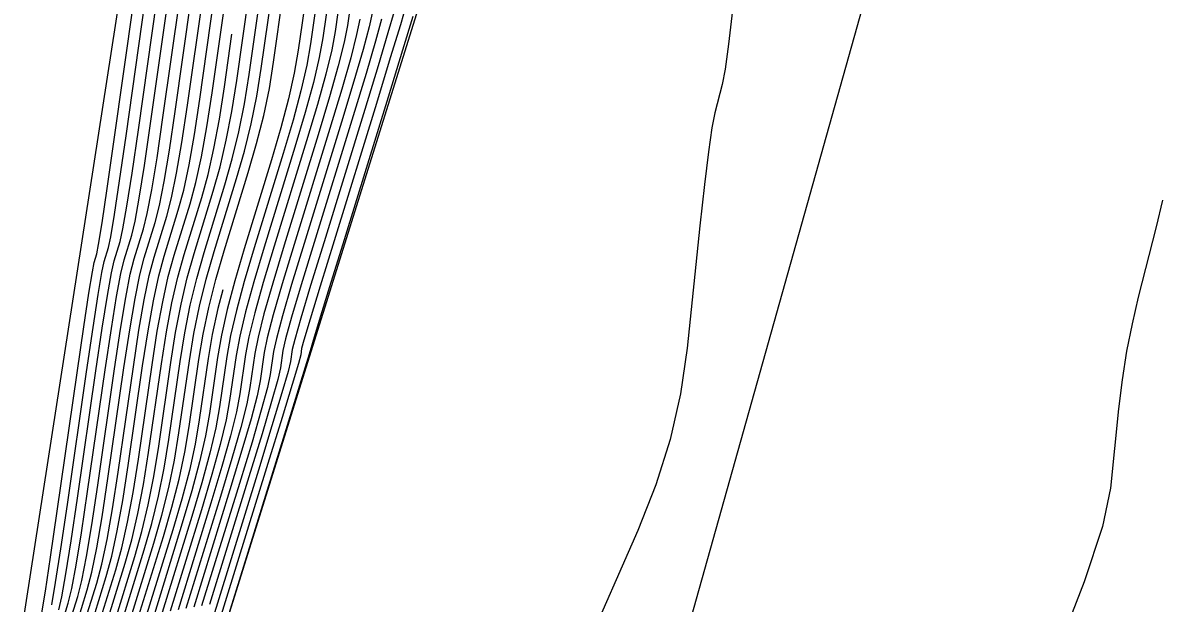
# Model space of a CAD drawing. Extents: x 1724534 to 1727318, y 657156 to 660047.
# Drawn here: x 1725533.81 to 1725548.81, y 659462.06 to 659469.74 of the extents above; entities that cross this region are included whole.
import ezdxf

# ---------------------------------------------------------------- set-up
doc = ezdxf.new("R2010")
doc.units = 0
for name, color, linetype in [('SURVEY - CONTOURS - Index with Text', 7, 'Continuous'), ('SURVEY - CONTOURS - Intermediate with optional Text', 7, 'Continuous'), ('SURVEY - DTM - Breaklines', 7, 'Continuous'), ('SURVEY - NON-TRANSPORTATION - Features', 7, 'Continuous'), ('SURVEY - UTILITIES - Fiber Optic Cable (Underground) with Text', 7, 'Continuous')]:
    doc.layers.add(name, color=color, linetype=linetype)

msp = doc.modelspace()

# ---------------------------------------------------------------- linework, layer by layer
at = {"layer": 'SURVEY - CONTOURS - Index with Text'}
for points in [[(1725538.168, 659470.169), (1725538.102, 659469.704), (1725538.059, 659469.484), (1725537.98, 659469.169), (1725537.865, 659468.761), (1725537.714, 659468.26), (1725537.264, 659466.798), (1725537.113, 659466.297), (1725536.998, 659465.891), (1725536.92, 659465.581), (1725536.878, 659465.366), (1725536.813, 659464.918), (1725536.77, 659464.702), (1725536.691, 659464.39), (1725536.575, 659463.98), (1725536.422, 659463.475), (1725535.965, 659461.997)], [(1725534.404, 659461.733), (1725534.535, 659462.155), (1725534.588, 659462.366), (1725534.65, 659462.682), (1725534.721, 659463.102), (1725534.8, 659463.627), (1725535.022, 659465.166), (1725535.101, 659465.69), (1725535.17, 659466.106), (1725535.23, 659466.416), (1725535.281, 659466.618), (1725535.403, 659467.015), (1725535.454, 659467.219), (1725535.514, 659467.533), (1725535.583, 659467.956), (1725535.662, 659468.488), (1725535.885, 659470.055)], [(1725538.884, 659469.993), (1725538.802, 659469.715), (1725538.669, 659469.275), (1725538.485, 659468.675), (1725537.925, 659466.857), (1725537.741, 659466.257), (1725537.608, 659465.82), (1725537.526, 659465.545), (1725537.496, 659465.432), (1725537.484, 659465.349), (1725537.453, 659465.236), (1725537.371, 659464.959), (1725537.237, 659464.519), (1725537.051, 659463.914), (1725536.485, 659462.085), (1725536.299, 659461.481)], [(1725534.924, 659461.821), (1725535.164, 659462.595), (1725535.25, 659462.904), (1725535.33, 659463.251), (1725535.404, 659463.635), (1725535.471, 659464.057), (1725535.641, 659465.232), (1725535.707, 659465.653), (1725535.78, 659466.035), (1725535.858, 659466.376), (1725535.942, 659466.678), (1725536.174, 659467.43), (1725536.258, 659467.733), (1725536.336, 659468.078), (1725536.408, 659468.465), (1725536.475, 659468.894), (1725536.574, 659469.59)], [(1725536.452, 659466.207), (1725536.389, 659465.963), (1725536.314, 659465.617), (1725536.259, 659465.299), (1725536.142, 659464.488), (1725536.087, 659464.169), (1725536.011, 659463.82), (1725535.912, 659463.442), (1725535.793, 659463.035), (1725535.444, 659461.909)]]:
    msp.add_lwpolyline(points, dxfattribs=at)
at = {"layer": 'SURVEY - CONTOURS - Intermediate with optional Text'}
for points in [[(1725535.34, 659461.891), (1725535.667, 659462.947), (1725535.78, 659463.335), (1725535.875, 659463.706), (1725535.95, 659464.062), (1725536.008, 659464.402), (1725536.135, 659465.286), (1725536.192, 659465.624), (1725536.267, 659465.977), (1725536.36, 659466.344), (1725536.471, 659466.726), (1725536.79, 659467.762), (1725536.901, 659468.144), (1725536.994, 659468.515), (1725537.069, 659468.872), (1725537.126, 659469.218), (1725537.254, 659470.123)], [(1725537.559, 659470.138), (1725537.451, 659469.38), (1725537.399, 659469.076), (1725537.323, 659468.733), (1725537.222, 659468.35), (1725537.098, 659467.928), (1725536.735, 659466.75), (1725536.611, 659466.329), (1725536.511, 659465.949), (1725536.435, 659465.61), (1725536.383, 659465.312), (1725536.276, 659464.574), (1725536.224, 659464.276), (1725536.147, 659463.934), (1725536.045, 659463.55), (1725535.918, 659463.123), (1725535.548, 659461.926)], [(1725537.711, 659470.146), (1725537.614, 659469.461), (1725537.564, 659469.178), (1725537.487, 659468.842), (1725537.383, 659468.453), (1725537.252, 659468.011), (1725536.867, 659466.762), (1725536.736, 659466.321), (1725536.633, 659465.934), (1725536.556, 659465.603), (1725536.506, 659465.326), (1725536.41, 659464.66), (1725536.36, 659464.382), (1725536.283, 659464.048), (1725536.177, 659463.658), (1725536.044, 659463.211), (1725535.653, 659461.944)], [(1725537.863, 659470.153), (1725537.777, 659469.542), (1725537.729, 659469.28), (1725537.651, 659468.951), (1725537.544, 659468.556), (1725537.406, 659468.094), (1725537, 659466.774), (1725536.862, 659466.313), (1725536.755, 659465.92), (1725536.677, 659465.595), (1725536.63, 659465.339), (1725536.544, 659464.746), (1725536.497, 659464.489), (1725536.419, 659464.162), (1725536.31, 659463.765), (1725536.17, 659463.299), (1725535.757, 659461.961)], [(1725538.016, 659470.161), (1725537.939, 659469.623), (1725537.894, 659469.382), (1725537.816, 659469.06), (1725537.705, 659468.658), (1725537.56, 659468.177), (1725537.132, 659466.786), (1725536.988, 659466.305), (1725536.876, 659465.906), (1725536.799, 659465.588), (1725536.754, 659465.352), (1725536.679, 659464.832), (1725536.634, 659464.596), (1725536.555, 659464.276), (1725536.442, 659463.873), (1725536.296, 659463.387), (1725535.861, 659461.979)], [(1725534.058, 659461.936), (1725534.106, 659462.226), (1725534.174, 659462.675), (1725534.263, 659463.282), (1725534.527, 659465.113), (1725534.616, 659465.718), (1725534.683, 659466.163), (1725534.728, 659466.447), (1725534.752, 659466.57), (1725534.787, 659466.684), (1725534.811, 659466.808), (1725534.856, 659467.096), (1725534.923, 659467.548), (1725535.011, 659468.164), (1725535.276, 659470.024)], [(1725534.191, 659462.043), (1725534.242, 659462.34), (1725534.311, 659462.782), (1725534.397, 659463.368), (1725534.651, 659465.126), (1725534.737, 659465.711), (1725534.805, 659466.149), (1725534.854, 659466.439), (1725534.884, 659466.582), (1725534.941, 659466.767), (1725534.971, 659466.911), (1725535.02, 659467.205), (1725535.088, 659467.65), (1725535.174, 659468.245), (1725535.428, 659470.032)], [(1725534.283, 659461.979), (1725534.323, 659462.151), (1725534.378, 659462.454), (1725534.447, 659462.888), (1725534.531, 659463.454), (1725534.775, 659465.139), (1725534.858, 659465.704), (1725534.926, 659466.135), (1725534.979, 659466.432), (1725535.016, 659466.594), (1725535.095, 659466.849), (1725535.132, 659467.014), (1725535.185, 659467.314), (1725535.253, 659467.752), (1725535.337, 659468.326), (1725535.58, 659470.039)], [(1725534.3, 659461.715), (1725534.409, 659462.067), (1725534.456, 659462.258), (1725534.514, 659462.568), (1725534.584, 659462.995), (1725534.665, 659463.54), (1725534.898, 659465.153), (1725534.98, 659465.697), (1725535.048, 659466.12), (1725535.105, 659466.424), (1725535.149, 659466.606), (1725535.249, 659466.932), (1725535.293, 659467.116), (1725535.349, 659467.423), (1725535.418, 659467.854), (1725535.499, 659468.407), (1725535.732, 659470.047)], [(1725534.508, 659461.75), (1725534.661, 659462.243), (1725534.721, 659462.474), (1725534.786, 659462.795), (1725534.857, 659463.208), (1725534.934, 659463.713), (1725535.146, 659465.179), (1725535.222, 659465.682), (1725535.292, 659466.092), (1725535.356, 659466.408), (1725535.413, 659466.63), (1725535.557, 659467.098), (1725535.615, 659467.322), (1725535.678, 659467.642), (1725535.748, 659468.057), (1725535.825, 659468.569), (1725536.037, 659470.062)], [(1725534.612, 659461.768), (1725534.786, 659462.331), (1725534.853, 659462.581), (1725534.922, 659462.909), (1725534.994, 659463.315), (1725535.068, 659463.799), (1725535.27, 659465.192), (1725535.343, 659465.675), (1725535.414, 659466.077), (1725535.481, 659466.4), (1725535.545, 659466.642), (1725535.711, 659467.181), (1725535.775, 659467.425), (1725535.843, 659467.751), (1725535.913, 659468.159), (1725535.987, 659468.65), (1725536.189, 659470.07)], [(1725534.716, 659461.785), (1725534.912, 659462.419), (1725534.985, 659462.689), (1725535.058, 659463.023), (1725535.13, 659463.422), (1725535.202, 659463.885), (1725535.393, 659465.206), (1725535.465, 659465.668), (1725535.536, 659466.063), (1725535.607, 659466.392), (1725535.677, 659466.654), (1725535.865, 659467.264), (1725535.936, 659467.528), (1725536.007, 659467.86), (1725536.078, 659468.261), (1725536.15, 659468.731), (1725536.341, 659470.077)], [(1725534.82, 659461.803), (1725535.038, 659462.507), (1725535.118, 659462.797), (1725535.194, 659463.137), (1725535.267, 659463.529), (1725535.337, 659463.971), (1725535.517, 659465.219), (1725535.586, 659465.661), (1725535.658, 659466.049), (1725535.732, 659466.384), (1725535.81, 659466.666), (1725536.02, 659467.347), (1725536.097, 659467.63), (1725536.172, 659467.969), (1725536.243, 659468.363), (1725536.313, 659468.812), (1725536.493, 659470.085)], [(1725535.028, 659461.838), (1725535.29, 659462.683), (1725535.383, 659463.012), (1725535.466, 659463.365), (1725535.54, 659463.742), (1725535.605, 659464.143), (1725535.764, 659465.246), (1725535.828, 659465.646), (1725535.901, 659466.02), (1725535.983, 659466.368), (1725536.074, 659466.69), (1725536.328, 659467.513), (1725536.418, 659467.836), (1725536.5, 659468.187), (1725536.574, 659468.567), (1725536.638, 659468.975), (1725536.798, 659470.1)], [(1725535.132, 659461.856), (1725535.415, 659462.771), (1725535.515, 659463.119), (1725535.602, 659463.479), (1725535.677, 659463.849), (1725535.739, 659464.229), (1725535.888, 659465.259), (1725535.95, 659465.639), (1725536.023, 659466.006), (1725536.109, 659466.36), (1725536.206, 659466.702), (1725536.482, 659467.596), (1725536.579, 659467.939), (1725536.665, 659468.296), (1725536.739, 659468.669), (1725536.801, 659469.056), (1725536.95, 659470.108)], [(1725535.236, 659461.873), (1725535.541, 659462.859), (1725535.648, 659463.227), (1725535.738, 659463.593), (1725535.814, 659463.955), (1725535.873, 659464.316), (1725536.012, 659465.272), (1725536.071, 659465.632), (1725536.145, 659465.992), (1725536.234, 659466.352), (1725536.338, 659466.714), (1725536.636, 659467.679), (1725536.74, 659468.042), (1725536.829, 659468.405), (1725536.904, 659468.771), (1725536.963, 659469.137), (1725537.102, 659470.115)], [(1725538.427, 659469.867), (1725538.389, 659469.687), (1725538.309, 659469.387), (1725538.187, 659468.967), (1725538.023, 659468.426), (1725537.528, 659466.822), (1725537.364, 659466.281), (1725537.242, 659465.863), (1725537.162, 659465.566), (1725537.125, 659465.392), (1725537.081, 659465.091), (1725537.044, 659464.916), (1725536.963, 659464.617), (1725536.84, 659464.196), (1725536.673, 659463.65), (1725536.173, 659462.032)], [(1725538.719, 659469.891), (1725538.638, 659469.606), (1725538.509, 659469.173), (1725538.331, 659468.592), (1725537.793, 659466.845), (1725537.615, 659466.265), (1725537.486, 659465.834), (1725537.405, 659465.552), (1725537.372, 659465.419), (1725537.35, 659465.263), (1725537.317, 659465.129), (1725537.235, 659464.845), (1725537.104, 659464.411), (1725536.925, 659463.826), (1725536.381, 659462.067), (1725536.201, 659461.483)], [(1725538.967, 659469.824), (1725538.83, 659469.378), (1725538.639, 659468.758), (1725538.057, 659466.869), (1725537.866, 659466.249), (1725537.73, 659465.805), (1725537.647, 659465.537), (1725537.62, 659465.446), (1725537.618, 659465.435), (1725537.595, 659465.358), (1725537.251, 659464.244), (1725536.397, 659461.482)], [(1725543.194, 659469.908), (1725543.142, 659469.456), (1725543.097, 659469.129), (1725543.057, 659468.926), (1725542.961, 659468.55), (1725542.922, 659468.35), (1725542.876, 659468.035), (1725542.823, 659467.603), (1725542.764, 659467.055), (1725542.596, 659465.439), (1725542.509, 659464.834), (1725542.371, 659464.23), (1725542.182, 659463.628), (1725541.944, 659463.028), (1725541.241, 659461.431)], [(1725538.265, 659469.786), (1725538.224, 659469.585), (1725538.145, 659469.278), (1725538.026, 659468.864), (1725537.869, 659468.343), (1725537.396, 659466.81), (1725537.239, 659466.289), (1725537.12, 659465.877), (1725537.041, 659465.574), (1725537.001, 659465.379), (1725536.947, 659465.004), (1725536.907, 659464.809), (1725536.827, 659464.504), (1725536.707, 659464.088), (1725536.547, 659463.562), (1725536.069, 659462.014)], [(1725538.554, 659469.789), (1725538.474, 659469.497), (1725538.348, 659469.07), (1725538.177, 659468.509), (1725537.661, 659466.834), (1725537.49, 659466.273), (1725537.364, 659465.848), (1725537.284, 659465.559), (1725537.249, 659465.406), (1725537.216, 659465.177), (1725537.18, 659465.022), (1725537.099, 659464.731), (1725536.972, 659464.303), (1725536.799, 659463.738), (1725536.277, 659462.049)], [(1725548.882, 659467.395), (1725548.8, 659467.04), (1725548.562, 659466.113), (1725548.48, 659465.76), (1725548.409, 659465.396), (1725548.35, 659465.02), (1725548.303, 659464.633), (1725548.195, 659463.587), (1725548.088, 659463.081), (1725547.849, 659462.349), (1725547.477, 659461.39)]]:
    msp.add_lwpolyline(points, dxfattribs=at)
at = {"layer": 'SURVEY - DTM - Breaklines'}
msp.add_lwpolyline([(1725548.52, 659521.481), (1725540.965, 659497.216), (1725536.847, 659481.64), (1725536.065, 659476.4), (1725532.186, 659451.331), (1725527.526, 659426.779), (1725520.287, 659402.807), (1725512.005, 659379.174), (1725506.044, 659356.068), (1725503.268, 659330.772), (1725496.158, 659306.737), (1725491.301, 659280.213), (1725484.669, 659256.065), (1725478.26, 659232.056), (1725472.366, 659207.66), (1725466.542, 659183.359), (1725459.12, 659159.228), (1725454.379, 659134.473), (1725448.668, 659109.979), (1725442.764, 659085.69), (1725436.263, 659061.294), (1725431.444, 659036.269), (1725428.274, 659013.717), (1725429.417, 659007.151)], dxfattribs=at)
at = {"layer": 'SURVEY - NON-TRANSPORTATION - Features'}
msp.add_lwpolyline([(1725478.626, 659231.962), (1725484.871, 659256.014), (1725491.647, 659280.125), (1725496.324, 659306.695), (1725504.184, 659330.541), (1725509.657, 659355.134), (1725515.881, 659378.125), (1725522.114, 659402.336), (1725528.356, 659426.565), (1725533.162, 659451.14), (1725540.618, 659474.976), (1725541.895, 659480.465), (1725545.325, 659497.45), (1725552.4, 659520.505), (1725557.595, 659544.875), (1725563.899, 659569.033), (1725569.664, 659593.303), (1725577.056, 659617.422)], dxfattribs=at)
at = {"layer": 'SURVEY - UTILITIES - Fiber Optic Cable (Underground) with Text'}
msp.add_lwpolyline([(1725620.739, 659775.717), (1725611.515, 659729.876), (1725595.678, 659670.817), (1725588.852, 659637.987), (1725579.945, 659608.985), (1725572.052, 659574.699), (1725561.954, 659530.586), (1725538.949, 659448.715), (1725526.808, 659392.271), (1725505.744, 659313.434), (1725493.556, 659248.407)], dxfattribs=at)

doc.saveas('drawing.dxf')
